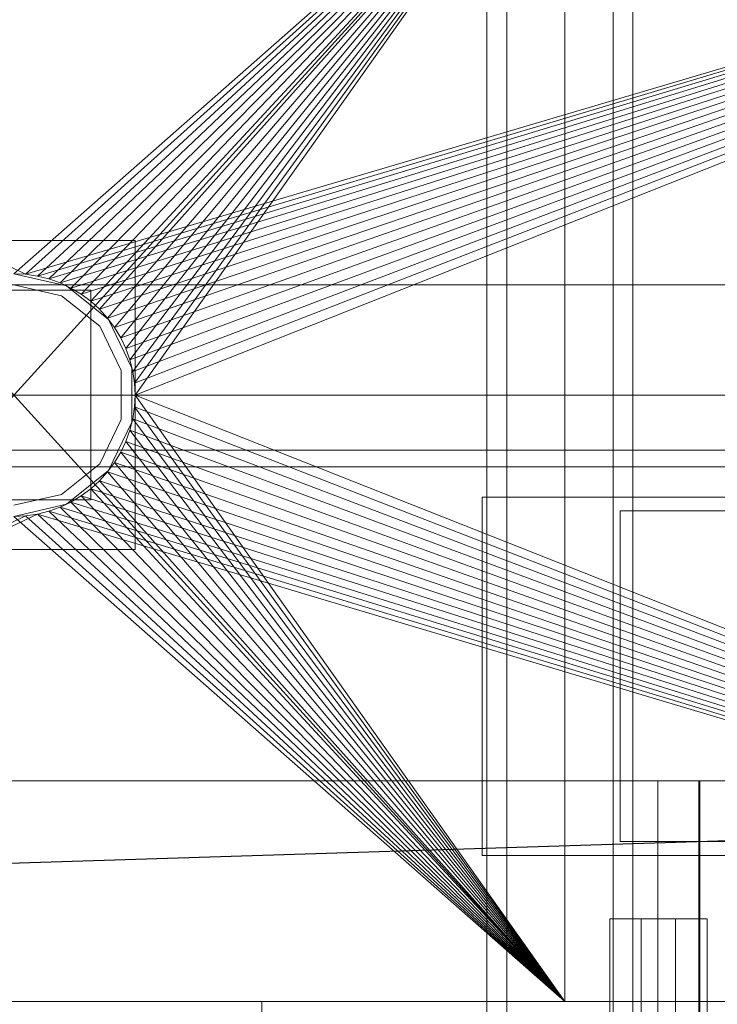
# Model space of a CAD drawing. Header units: millimetres. Extents: x -2233 to 61924, y -68080 to 6847.
# Tile 588 of 656: x 24051 to 24178, y -17791 to -17612. Entities that reach past the tile are written whole.
import ezdxf

# ---------------------------------------------------------------- set-up
doc = ezdxf.new("R2010")
doc.units = ezdxf.units.MM
for name, color, linetype, lineweight in [('superior_briquetadora', 7, 'Continuous', 0), ('superior_C02', 7, 'Continuous', 0), ('superior_C05', 7, 'Continuous', 0)]:
    doc.layers.add(name, color=color, linetype=linetype, lineweight=lineweight)

msp = doc.modelspace()

# ---------------------------------------------------------------- linework, layer by layer
at = {"layer": 'superior_briquetadora'}
for p, q in [((24052.224, -17658.106), (23870.067, -17570)), ((23950.067, -17790), (24150.067, -17570)), ((23950.067, -17570), (24150.067, -17790)), ((24050.067, -17658), (24150.067, -17570)), ((24052.224, -17658.106), (24350.067, -17570)), ((24052.224, -17658.106), (24150.067, -17570)), ((24054.359, -17658.423), (24350.067, -17570)), ((24054.359, -17658.423), (24150.067, -17570)), ((24350.067, -17570), (24056.454, -17658.947)), ((24056.454, -17658.947), (24150.067, -17570)), ((24350.067, -17570), (24058.487, -17659.675)), ((24058.487, -17659.675), (24150.067, -17570)), ((24350.067, -17570), (24060.438, -17660.598)), ((24060.438, -17660.598), (24150.067, -17570)), ((24350.067, -17570), (24062.29, -17661.708)), ((24062.29, -17661.708), (24150.067, -17570)), ((24350.067, -17570), (24064.024, -17662.994)), ((24064.024, -17662.994), (24150.067, -17570)), ((24350.067, -17570), (24065.624, -17664.444)), ((24065.624, -17664.444), (24150.067, -17570)), ((24350.067, -17570), (24067.074, -17666.043)), ((24067.074, -17666.043), (24150.067, -17570)), ((24350.067, -17570), (24068.36, -17667.777)), ((24068.36, -17667.777), (24150.067, -17570)), ((24350.067, -17570), (24069.47, -17669.629)), ((24069.47, -17669.629), (24150.067, -17570)), ((24350.067, -17570), (24070.393, -17671.581)), ((24070.393, -17671.581), (24150.067, -17570)), ((24350.067, -17570), (24071.12, -17673.614)), ((24071.12, -17673.614), (24150.067, -17570)), ((24350.067, -17570), (24071.645, -17675.708)), ((24071.645, -17675.708), (24150.067, -17570)), ((24350.067, -17570), (24071.962, -17677.844)), ((24071.962, -17677.844), (24150.067, -17570)), ((24350.067, -17570), (24072.067, -17680)), ((24150.067, -17570), (24072.067, -17680)), ((24150.067, -17790), (24150.067, -17570)), ((24072.067, -17652), (24028.067, -17652)), ((24072.067, -17708), (24072.067, -17652)), ((24059.613, -17660.179), (24050.067, -17658)), ((24050.067, -17658), (24052.224, -17658.106)), ((24052.224, -17658.106), (24054.359, -17658.423)), ((24054.359, -17658.423), (24056.454, -17658.947)), ((24056.454, -17658.947), (24058.487, -17659.675)), ((23900.067, -17660), (25800.067, -17660)), ((24058.745, -17661.981), (24050.067, -17660)), ((24058.487, -17659.675), (24060.438, -17660.598)), ((24067.268, -17666.283), (24059.613, -17660.179)), ((24060.438, -17660.598), (24062.29, -17661.708)), ((24064.067, -17661), (24036.067, -17661)), ((24065.704, -17667.53), (24058.745, -17661.981)), ((24062.29, -17661.708), (24064.024, -17662.994)), ((24064.067, -17699), (24064.067, -17661)), ((24064.024, -17662.994), (24065.624, -17664.444)), ((24065.624, -17664.444), (24067.074, -17666.043)), ((24067.074, -17666.043), (24068.36, -17667.777)), ((24071.516, -17675.105), (24067.268, -17666.283)), ((24069.566, -17675.55), (24065.704, -17667.53)), ((24068.36, -17667.777), (24069.47, -17669.629)), ((24069.47, -17669.629), (24070.393, -17671.581)), ((24070.393, -17671.581), (24071.12, -17673.614)), ((24071.12, -17673.614), (24071.645, -17675.708)), ((24071.516, -17684.895), (24071.516, -17675.105)), ((24069.566, -17684.45), (24069.566, -17675.55)), ((24071.645, -17675.708), (24071.962, -17677.844)), ((24071.962, -17677.844), (24072.067, -17680)), ((25950.067, -17680), (23750.067, -17680)), ((24072.067, -17680), (24071.962, -17682.156)), ((24072.067, -17680), (24350.067, -17790)), ((24072.067, -17680), (24150.067, -17790)), ((24150.067, -17790), (24150.067, -17680)), ((24150.067, -17680), (25950.067, -17680)), ((24150.067, -17680), (25800.067, -17680)), ((24071.645, -17684.292), (24071.962, -17682.156)), ((24350.067, -17790), (24071.962, -17682.156)), ((24071.962, -17682.156), (24150.067, -17790)), ((24065.704, -17692.47), (24069.566, -17684.45)), ((24067.268, -17693.717), (24071.516, -17684.895)), ((24071.645, -17684.292), (24071.12, -17686.386)), ((24350.067, -17790), (24071.645, -17684.292)), ((24071.645, -17684.292), (24150.067, -17790)), ((24070.393, -17688.419), (24071.12, -17686.386)), ((24350.067, -17790), (24071.12, -17686.386)), ((24071.12, -17686.386), (24150.067, -17790)), ((24070.393, -17688.419), (24069.47, -17690.371)), ((24350.067, -17790), (24070.393, -17688.419)), ((24070.393, -17688.419), (24150.067, -17790)), ((24068.36, -17692.223), (24069.47, -17690.371)), ((24350.067, -17790), (24069.47, -17690.371)), ((24069.47, -17690.371), (24150.067, -17790)), ((24058.745, -17698.019), (24065.704, -17692.47)), ((24067.074, -17693.957), (24068.36, -17692.223)), ((24350.067, -17790), (24068.36, -17692.223)), ((24068.36, -17692.223), (24150.067, -17790)), ((24059.613, -17699.821), (24067.268, -17693.717)), ((24067.074, -17693.957), (24065.624, -17695.556)), ((24350.067, -17790), (24067.074, -17693.957)), ((24067.074, -17693.957), (24150.067, -17790)), ((24064.024, -17697.006), (24065.624, -17695.556)), ((24065.624, -17695.556), (24350.067, -17790)), ((24065.624, -17695.556), (24150.067, -17790)), ((24050.067, -17700), (24058.745, -17698.019)), ((24062.29, -17698.292), (24060.438, -17699.402)), ((24064.024, -17697.006), (24062.29, -17698.292)), ((24062.29, -17698.292), (24350.067, -17790)), ((24062.29, -17698.292), (24150.067, -17790)), ((24064.024, -17697.006), (24350.067, -17790)), ((24064.024, -17697.006), (24150.067, -17790)), ((24036.067, -17699), (24064.067, -17699)), ((24050.067, -17702), (24059.613, -17699.821)), ((24058.487, -17700.325), (24060.438, -17699.402)), ((24060.438, -17699.402), (24350.067, -17790)), ((24060.438, -17699.402), (24150.067, -17790)), ((24054.359, -17701.577), (23870.067, -17790)), ((24052.224, -17701.894), (23870.067, -17790)), ((24050.067, -17702), (24052.224, -17701.894)), ((24050.067, -17702), (24150.067, -17790)), ((24052.224, -17701.894), (24054.359, -17701.577)), ((24052.224, -17701.894), (24150.067, -17790)), ((24054.359, -17701.577), (24056.454, -17701.053)), ((24054.359, -17701.577), (24350.067, -17790)), ((24054.359, -17701.577), (24150.067, -17790)), ((24056.454, -17701.053), (24058.487, -17700.325)), ((24056.454, -17701.053), (24350.067, -17790)), ((24056.454, -17701.053), (24150.067, -17790)), ((24058.487, -17700.325), (24350.067, -17790)), ((24058.487, -17700.325), (24150.067, -17790)), ((24028.067, -17708), (24072.067, -17708)), ((23750.067, -17790), (24150.067, -17790)), ((23870.067, -17790), (24150.067, -17790)), ((24350.067, -17790), (23870.067, -17790)), ((25830.067, -17790), (23870.067, -17790)), ((23900.067, -17790), (24150.067, -17790)), ((24150.067, -17790), (23929.237, -17790)), ((24150.067, -17790), (23950.067, -17790)), ((23954.067, -17790), (24230.067, -17790)), ((23954.067, -17790), (25456.734, -17790)), ((24047.543, -17790), (24054.48, -17790)), ((24054.48, -17790), (24064.504, -17790)), ((24064.504, -17790), (24075.631, -17790)), ((24075.631, -17790), (24085.655, -17790)), ((24085.655, -17790), (24092.592, -17790)), ((24092.592, -17790), (24095.067, -17790)), ((24095.067, -17790), (24095.067, -17802)), ((24230.067, -17790), (24150.067, -17790)), ((24350.067, -17790), (24150.067, -17790))]:
    msp.add_line(p, q, dxfattribs=at)
at = {"layer": 'superior_C02'}
for p, q in [((24135.917, -17550), (24135.917, -18450)), ((24139.494, -18450), (24139.494, -17550)), ((24158.826, -18450), (24158.826, -17550)), ((24162.403, -17550), (24162.403, -18450)), ((24379.243, -17690), (23959.241, -17690)), ((24394.146, -17690), (23974.144, -17690)), ((23975.038, -17690), (24395.04, -17690)), ((23959.241, -17693), (24379.243, -17693)), ((24394.146, -17693), (23974.144, -17693)), ((15575.415, -17750), (24634.01, -17750)), ((24635.508, -17750), (15576.913, -17750)), ((23830.921, -17771.702), (24524.933, -17750)), ((24526.711, -17750), (23832.7, -17771.702)), ((24174.531, -17750), (24166.894, -17750)), ((24166.894, -17750), (24166.894, -18250)), ((24174.346, -17750), (24166.894, -17750)), ((24174.346, -18250), (24174.346, -17750)), ((24174.346, -17750), (24181.982, -17750)), ((24174.531, -18250), (24174.531, -17750)), ((24181.982, -17750), (24174.531, -17750)), ((24163.914, -17775), (24158.187, -17775)), ((24158.187, -17775), (24158.187, -18225)), ((24170.109, -17775), (24158.187, -17775)), ((24163.914, -18225), (24163.914, -17775)), ((24175.836, -17775), (24163.914, -17775)), ((24170.109, -18225), (24170.109, -17775)), ((24170.109, -17775), (24175.836, -17775)), ((24175.836, -17775), (24175.836, -18225))]:
    msp.add_line(p, q, dxfattribs=at)
at = {"layer": 'superior_C05'}
for p, q in [((24135.067, -17763.5), (24135.067, -17698.5)), ((24135.067, -17698.5), (24365.067, -17698.5)), ((24160.067, -17761), (24160.067, -17701)), ((24160.067, -17701), (24340.067, -17701)), ((24160.067, -17761), (24340.067, -17761)), ((24135.067, -17763.5), (24365.067, -17763.5))]:
    msp.add_line(p, q, dxfattribs=at)

doc.saveas('drawing.dxf')
